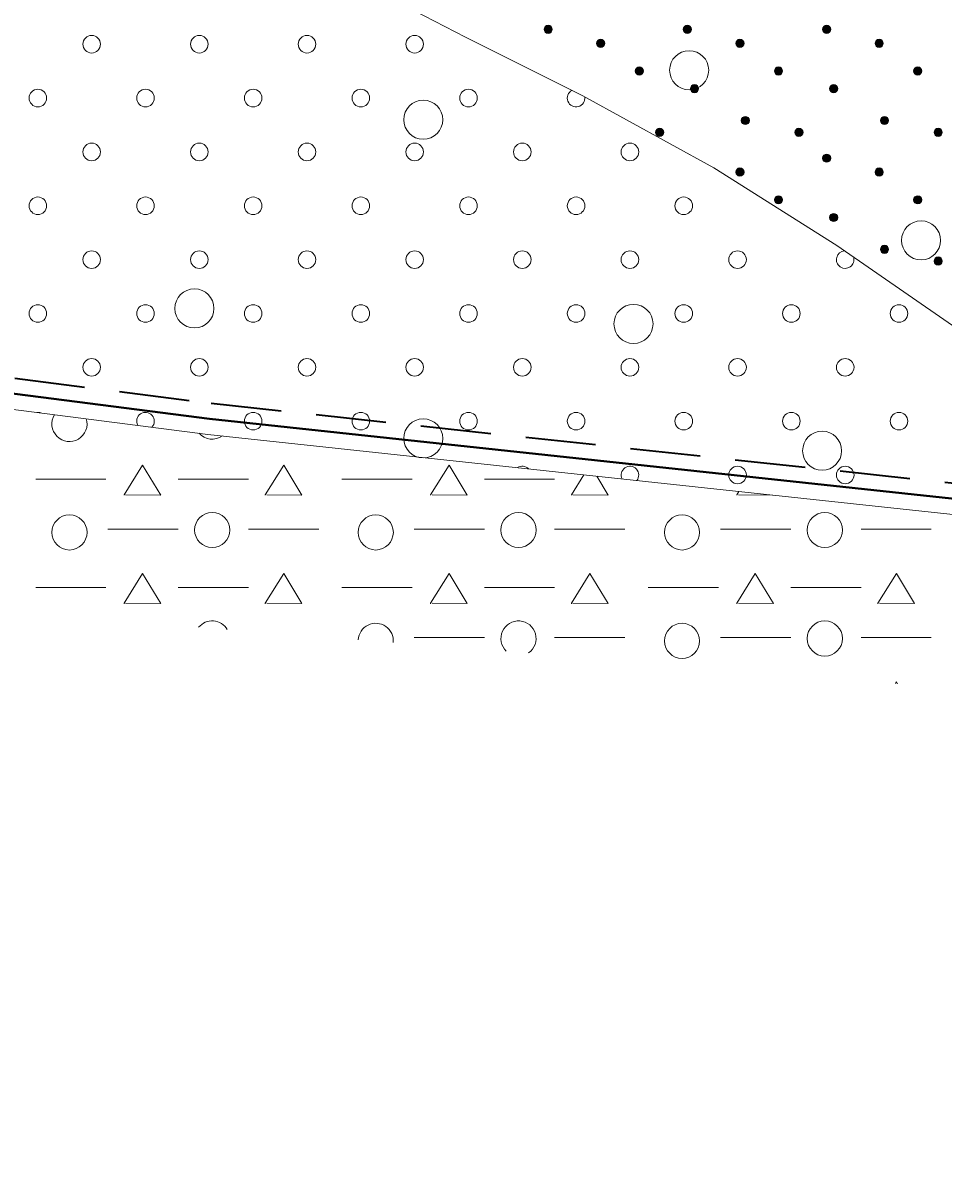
# Model space of a CAD drawing. Extents: x 640104 to 640970, y 6442278 to 6442689.
# Drawn here: x 640175.4 to 640222.5, y 6442350.1 to 6442408.6 of the extents above; entities that cross this region are included whole.
import ezdxf

# ---------------------------------------------------------------- set-up
doc = ezdxf.new("R2010")
doc.units = 0
doc.header["$LTSCALE"] = 1.2
doc.linetypes.add('MEDIUM_DASHED', pattern=[4.5, 3, -1.5])
for name, color, linetype, lineweight in [('31', 7, 'Continuous', 13), ('35', 7, 'Continuous', 35), ('42', 7, 'Continuous', 13), ('44', 7, 'Continuous', 13), ('46', 7, 'Continuous', 13), ('47', 7, 'Continuous', 13)]:
    doc.layers.add(name, color=color, linetype=linetype, lineweight=lineweight)

msp = doc.modelspace()

# ---------------------------------------------------------------- hatches: boundary and pattern name
at = {"layer": '44'}
for points in [[(640202.479, 6442408.272, 1), (640202.059, 6442408.272, 1)], [(640209.612, 6442408.272, 1), (640209.192, 6442408.272, 1)], [(640216.745, 6442408.272, 1), (640216.325, 6442408.272, 1)], [(640205.171, 6442407.557, 1), (640204.751, 6442407.557, 1)], [(640212.304, 6442407.557, 1), (640211.884, 6442407.557, 1)], [(640219.437, 6442407.557, 1), (640219.017, 6442407.557, 1)], [(640207.149, 6442406.138, 1), (640206.729, 6442406.138, 1)], [(640214.282, 6442406.138, 1), (640213.862, 6442406.138, 1)], [(640221.415, 6442406.138, 1), (640220.995, 6442406.138, 1)], [(640209.976, 6442405.23, 1), (640209.556, 6442405.23, 1)], [(640217.109, 6442405.23, 1), (640216.689, 6442405.23, 1)], [(640212.579, 6442403.604, 1), (640212.159, 6442403.604, 1)], [(640219.712, 6442403.604, 1), (640219.292, 6442403.604, 1)], [(640208.193, 6442402.999, 1), (640207.773, 6442402.999, 1)], [(640215.326, 6442402.999, 1), (640214.906, 6442402.999, 1)], [(640222.459, 6442402.999, 1), (640222.039, 6442402.999, 1)], [(640216.745, 6442401.676, 1), (640216.325, 6442401.676, 1)], [(640212.304, 6442400.961, 1), (640211.884, 6442400.961, 1)], [(640219.437, 6442400.961, 1), (640219.017, 6442400.961, 1)], [(640214.282, 6442399.542, 1), (640213.862, 6442399.542, 1)], [(640221.415, 6442399.542, 1), (640220.995, 6442399.542, 1)], [(640217.109, 6442398.634, 1), (640216.689, 6442398.634, 1)], [(640219.712, 6442397.008, 1), (640219.292, 6442397.008, 1)], [(640222.459, 6442396.403, 1), (640222.039, 6442396.403, 1)]]:
    msp.add_hatch(color=256, dxfattribs=at).paths.add_polyline_path(points)

# ---------------------------------------------------------------- linework, layer by layer
at = {"layer": '31'}
for points in [[(640172.72, 6442421.37), (640177.91, 6442418.83), (640183.79, 6442415.68), (640190.09, 6442411.98), (640198.03, 6442407.87), (640204.05, 6442404.86), (640210.76, 6442401.17), (640217.06, 6442397.2), (640224.59, 6442391.99), (640228.68, 6442389.35), (640232.99, 6442386.57), (640236.43, 6442384.42), (640240.06, 6442382.68), (640242.81, 6442381.6)], [(640139.08, 6442391.74), (640152, 6442391.74), (640184.83, 6442387.53), (640224.44, 6442383.27), (640230.93, 6442382.67), (640242.81, 6442381.6), (640246.59, 6442379.93), (640268.17, 6442370.27), (640295.32, 6442359.75), (640299.34, 6442358.9), (640322.09, 6442356.12), (640340.84, 6442354.22), (640374.54, 6442350.71), (640388.93, 6442348.78), (640409.14, 6442347), (640414.32, 6442346.47), (640439.11, 6442345.27), (640478.03, 6442341.77)]]:
    msp.add_lwpolyline(points, dxfattribs=at)
at = {"layer": '35', "linetype": 'MEDIUM_DASHED'}
msp.add_lwpolyline([(640153.52, 6442393.16), (640185.01, 6442389.12), (640224.6, 6442384.86), (640231.07, 6442384.26), (640243.22, 6442383.17), (640247.24, 6442381.39), (640268.78, 6442371.75), (640295.64, 6442361.35)], dxfattribs=at)
at = {"layer": '35', "lineweight": 40}
msp.add_lwpolyline([(640152.72, 6442392.46), (640184.92, 6442388.33), (640224.52, 6442384.07), (640231, 6442383.47), (640243.02, 6442382.39), (640246.92, 6442380.66), (640268.47, 6442371.01), (640295.48, 6442360.55)], dxfattribs=at)
at = {"layer": '42'}
for centre in [(640178.881, 6442407.509), (640184.396, 6442407.509), (640189.911, 6442407.509), (640195.427, 6442407.509), (640176.123, 6442404.751), (640181.638, 6442404.751), (640187.154, 6442404.751), (640192.669, 6442404.751), (640198.185, 6442404.751), (640178.881, 6442401.993), (640184.396, 6442401.993), (640189.911, 6442401.993), (640195.427, 6442401.993), (640200.942, 6442401.993), (640206.458, 6442401.993), (640176.123, 6442399.235), (640181.638, 6442399.235), (640187.154, 6442399.235), (640192.669, 6442399.235), (640198.185, 6442399.235), (640203.7, 6442399.235), (640209.215, 6442399.235), (640178.881, 6442396.478), (640184.396, 6442396.478), (640189.911, 6442396.478), (640195.427, 6442396.478), (640200.942, 6442396.478), (640206.458, 6442396.478), (640211.973, 6442396.478), (640176.123, 6442393.72), (640181.638, 6442393.72), (640187.154, 6442393.72), (640192.669, 6442393.72), (640198.185, 6442393.72), (640203.7, 6442393.72), (640209.215, 6442393.72), (640214.731, 6442393.72), (640220.246, 6442393.72), (640178.881, 6442390.962), (640184.396, 6442390.962), (640189.911, 6442390.962), (640195.427, 6442390.962), (640200.942, 6442390.962), (640206.458, 6442390.962), (640211.973, 6442390.962), (640217.489, 6442390.962), (640187.154, 6442388.205), (640192.669, 6442388.205), (640198.185, 6442388.205), (640203.7, 6442388.205), (640209.215, 6442388.205), (640214.731, 6442388.205), (640220.246, 6442388.205), (640211.973, 6442385.447), (640217.489, 6442385.447)]:
    msp.add_circle(centre, 0.45, dxfattribs=at)
for centre, start, end in [((640203.7, 6442404.751), 118.48824, 7.73807), ((640217.489, 6442396.478), 94.92853, 15.78958), ((640176.123, 6442388.205), 70.35699, 95.01481), ((640181.638, 6442388.205), 316.99421, 208.37759), ((640200.942, 6442385.447), 44.62947, 123.09355), ((640206.458, 6442385.447), 321.44824, 206.27479)]:
    msp.add_arc(centre, 0.45, start, end, dxfattribs=at)
at = {"layer": '44'}
for centre in [(640202.269, 6442408.272), (640209.402, 6442408.272), (640216.535, 6442408.272), (640204.961, 6442407.557), (640212.094, 6442407.557), (640219.227, 6442407.557), (640206.939, 6442406.138), (640214.072, 6442406.138), (640221.205, 6442406.138), (640209.766, 6442405.23), (640216.899, 6442405.23), (640212.369, 6442403.604), (640219.502, 6442403.604), (640207.983, 6442402.999), (640215.116, 6442402.999), (640222.249, 6442402.999), (640216.535, 6442401.676), (640212.094, 6442400.961), (640219.227, 6442400.961), (640214.072, 6442399.542), (640221.205, 6442399.542), (640216.899, 6442398.634), (640219.502, 6442397.008), (640222.249, 6442396.403)]:
    msp.add_circle(centre, 0.21, dxfattribs=at)
msp.add_arc((640209.402, 6442401.676), 0.21, 56.3391, 65.94958, dxfattribs=at)
at = {"layer": '46'}
for p, q in [((640179.61, 6442385.24), (640176.01, 6442385.24)), ((640186.91, 6442385.24), (640183.31, 6442385.24)), ((640195.3, 6442385.24), (640191.7, 6442385.24)), ((640202.6, 6442385.24), (640199, 6442385.24)), ((640213.74, 6442384.42), (640212.02, 6442384.43)), ((640183.31, 6442382.68), (640179.71, 6442382.68)), ((640190.51, 6442382.68), (640186.91, 6442382.68)), ((640199, 6442382.68), (640195.4, 6442382.68)), ((640206.2, 6442382.68), (640202.6, 6442382.68)), ((640214.7, 6442382.68), (640211.1, 6442382.68)), ((640221.9, 6442382.68), (640218.3, 6442382.68)), ((640179.61, 6442379.68), (640176.01, 6442379.68)), ((640186.91, 6442379.68), (640183.31, 6442379.68)), ((640195.3, 6442379.68), (640191.7, 6442379.68)), ((640202.6, 6442379.68), (640199, 6442379.68)), ((640211, 6442379.68), (640207.4, 6442379.68)), ((640218.3, 6442379.68), (640214.7, 6442379.68)), ((640199, 6442377.13), (640195.4, 6442377.13)), ((640206.2, 6442377.12), (640202.6, 6442377.12)), ((640214.7, 6442377.13), (640211.1, 6442377.13)), ((640221.9, 6442377.12), (640218.3, 6442377.12))]:
    msp.add_line(p, q, dxfattribs=at)
for points in [[(640180.54, 6442384.41), (640180.55, 6442384.43), (640181.49, 6442385.96), (640182.42, 6442384.42), (640180.62, 6442384.43)], [(640187.77, 6442384.41), (640187.77, 6442384.43), (640188.72, 6442385.96), (640189.65, 6442384.42), (640187.85, 6442384.43)], [(640196.24, 6442384.41), (640196.24, 6442384.43), (640197.19, 6442385.96), (640198.12, 6442384.42), (640196.32, 6442384.43)], [(640203.46, 6442384.41), (640203.46, 6442384.43), (640204.1, 6442385.46)], [(640204.76, 6442385.39), (640205.34, 6442384.42), (640203.54, 6442384.43)], [(640211.93, 6442384.41), (640211.94, 6442384.43), (640212.04, 6442384.6)], [(640180.54, 6442378.85), (640180.55, 6442378.88), (640181.49, 6442380.41), (640182.42, 6442378.87), (640180.62, 6442378.88)], [(640187.77, 6442378.85), (640187.77, 6442378.88), (640188.72, 6442380.41), (640189.65, 6442378.87), (640187.85, 6442378.88)], [(640196.24, 6442378.85), (640196.24, 6442378.88), (640197.19, 6442380.41), (640198.12, 6442378.87), (640196.32, 6442378.88)], [(640203.46, 6442378.85), (640203.46, 6442378.88), (640204.41, 6442380.41), (640205.34, 6442378.87), (640203.54, 6442378.88)], [(640211.93, 6442378.85), (640211.94, 6442378.88), (640212.88, 6442380.41), (640213.82, 6442378.87), (640212.02, 6442378.88)], [(640219.16, 6442378.85), (640219.16, 6442378.88), (640220.11, 6442380.41), (640221.04, 6442378.87), (640219.24, 6442378.88)], [(640220.06, 6442374.77), (640220.11, 6442374.85), (640220.16, 6442374.76)]]:
    msp.add_lwpolyline(points, dxfattribs=at)
for centre in [(640177.741, 6442382.507), (640185.054, 6442382.629), (640193.436, 6442382.507), (640200.749, 6442382.629), (640209.131, 6442382.507), (640216.444, 6442382.629), (640209.131, 6442376.953), (640216.444, 6442377.075)]:
    msp.add_circle(centre, 0.9, dxfattribs=at)
for centre, start, end in [((640177.741, 6442388.061), 148.01409, 17.35771), ((640185.054, 6442388.184), 221.42102, 305.42122), ((640185.054, 6442377.075), 30.62831, 140.52213), ((640193.436, 6442376.953), 355.06663, 176.0838), ((640200.749, 6442377.075), 305.12265, 226.02778)]:
    msp.add_arc(centre, 0.9, start, end, dxfattribs=at)
at = {"layer": '47'}
for centre in [(640209.493, 6442406.177), (640195.868, 6442403.642), (640221.376, 6442397.463), (640184.144, 6442393.978), (640206.641, 6442393.186), (640195.868, 6442387.324), (640216.306, 6442386.69)]:
    msp.add_circle(centre, 1, dxfattribs=at)

doc.saveas('drawing.dxf')
